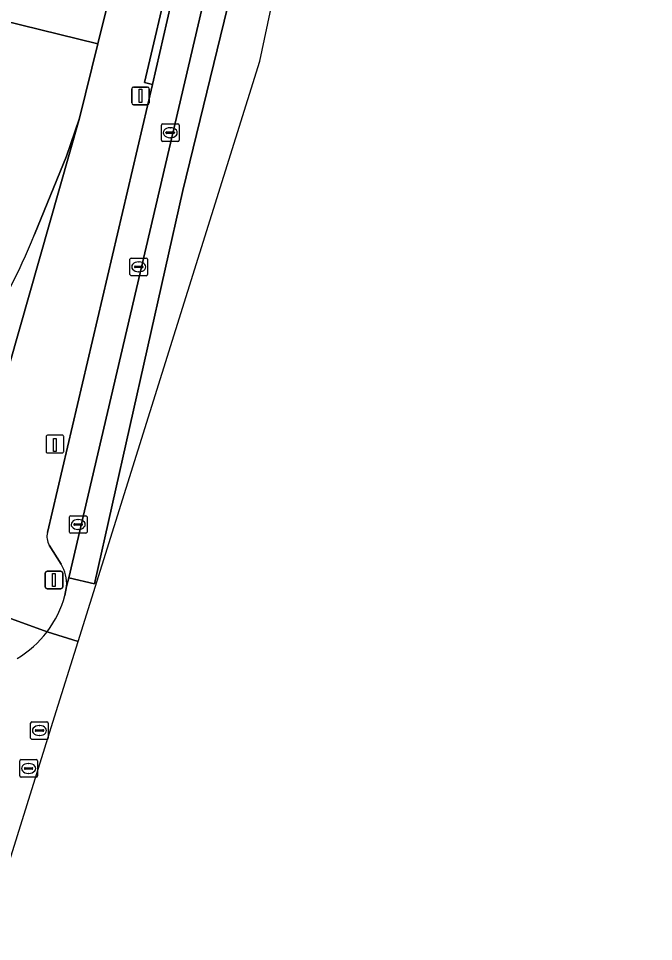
# Model space of a CAD drawing. Extents: x 163008 to 163854, y 382777 to 383982.
# Drawn here: x 163798.5 to 163834.5, y 383354.9 to 383407.3 of the extents above; entities that cross this region are included whole.
import ezdxf

# ---------------------------------------------------------------- set-up
doc = ezdxf.new("R2010")
doc.units = 0
for name, color, linetype in [('IMGEO_Erf', 7, 'Continuous'), ('IMGEO_Kolk', 7, 'Continuous'), ('IMGEO_Laadpaal', 7, 'Continuous'), ('IMGEO_Lichtmast', 7, 'Continuous'), ('IMGEO_Parkeervlak_open', 7, 'Continuous'), ('IMGEO_Rijbaan_lokaal_open', 7, 'Continuous'), ('IMGEO_Rioolput', 7, 'Continuous'), ('IMGEO_Voetpad_open', 7, 'Continuous')]:
    doc.layers.add(name, color=color, linetype=linetype)

msp = doc.modelspace()

# ---------------------------------------------------------------- linework, layer by layer
at = {"layer": 'IMGEO_Erf'}
msp.add_lwpolyline([(163799.368, 383395.016), (163801.187, 383399.458), (163801.918, 383401.615), (163802.959, 383405.824), (163790.935, 383408.798), (163789.014, 383401.029), (163786.266, 383401.666), (163785.784, 383399.527), (163782.556, 383400.276), (163779.658, 383400.949), (163780.144, 383403.084), (163773.939, 383404.523), (163773.49, 383402.383), (163770.226, 383403.141), (163767.333, 383403.812), (163767.819, 383405.932), (163770.382, 383405.342), (163773.071, 383417.032)], dxfattribs=at)
msp.add_arc((163772.159, 383405.74), 29.246, 324.7245, 338.4891, dxfattribs=at)
at = {"layer": 'IMGEO_Kolk'}
for p, q in [((163806.559, 383400.358), (163806.559, 383401.21)), ((163806.634, 383401.284), (163807.486, 383401.284)), ((163807.047, 383401.064), (163807.072, 383401.064)), ((163807.56, 383401.21), (163807.56, 383400.358)), ((163806.818, 383400.778), (163806.818, 383400.79)), ((163807.256, 383400.741), (163806.858, 383400.741)), ((163806.861, 383400.827), (163807.259, 383400.827)), ((163807.07, 383400.504), (163807.045, 383400.504)), ((163807.302, 383400.79), (163807.302, 383400.778)), ((163807.486, 383400.284), (163806.634, 383400.284)), ((163804.851, 383393.683), (163805.703, 383393.683)), ((163804.776, 383392.757), (163804.776, 383393.609)), ((163805.035, 383393.177), (163805.035, 383393.189)), ((163805.473, 383393.14), (163805.075, 383393.14)), ((163805.078, 383393.226), (163805.476, 383393.226)), ((163805.264, 383393.463), (163805.289, 383393.463)), ((163805.519, 383393.189), (163805.519, 383393.177)), ((163805.777, 383393.609), (163805.777, 383392.757)), ((163805.703, 383392.683), (163804.851, 383392.683)), ((163805.287, 383392.903), (163805.262, 383392.903)), ((163801.34, 383378.154), (163801.34, 383379.006)), ((163801.415, 383379.08), (163802.267, 383379.08)), ((163802.341, 383379.006), (163802.341, 383378.154)), ((163801.599, 383378.574), (163801.599, 383378.586)), ((163802.037, 383378.537), (163801.639, 383378.537)), ((163801.642, 383378.623), (163802.04, 383378.623)), ((163801.828, 383378.86), (163801.853, 383378.86)), ((163802.083, 383378.586), (163802.083, 383378.574)), ((163802.267, 383378.08), (163801.415, 383378.08)), ((163801.851, 383378.3), (163801.826, 383378.3))]:
    msp.add_line(p, q, dxfattribs=at)
for points in [[(163806.559, 383400.358), (163806.559, 383401.21)], [(163806.634, 383401.284), (163807.486, 383401.284)], [(163807.56, 383401.21), (163807.56, 383400.358)], [(163807.486, 383400.284), (163806.634, 383400.284)], [(163804.851, 383393.683), (163805.703, 383393.683)], [(163804.776, 383392.757), (163804.776, 383393.609)], [(163805.777, 383393.609), (163805.777, 383392.757)], [(163805.703, 383392.683), (163804.851, 383392.683)], [(163801.34, 383378.154), (163801.34, 383379.006)], [(163801.415, 383379.08), (163802.267, 383379.08)], [(163802.341, 383379.006), (163802.341, 383378.154)], [(163802.267, 383378.08), (163801.415, 383378.08)]]:
    msp.add_lwpolyline(points, dxfattribs=at)
for centre, radius, start, end in [((163806.636, 383401.208), 0.0765, 91.552, 178.448), ((163806.636, 383401.208), 0.0765, 91.552, 178.448), ((163807.484, 383401.208), 0.0765, 1.552, 88.448), ((163807.484, 383401.208), 0.0765, 1.552, 88.448), ((163806.858, 383400.787), 0.0403, 85.8775, 175.7526), ((163806.855, 383400.777), 0.0366, 178.938, 274.7102), ((163807.259, 383400.784), 0.043, 264.8664, 352.4533), ((163807.263, 383400.789), 0.0386, 1.7309, 96.639), ((163806.636, 383400.36), 0.0765, 181.552, 268.448), ((163806.636, 383400.36), 0.0765, 181.552, 268.448), ((163807.484, 383400.36), 0.0765, 271.552, 358.448), ((163807.484, 383400.36), 0.0765, 271.552, 358.448), ((163804.853, 383393.607), 0.0765, 91.552, 178.448), ((163804.853, 383393.607), 0.0765, 91.552, 178.448), ((163805.701, 383393.607), 0.0765, 1.552, 88.448), ((163805.701, 383393.607), 0.0765, 1.552, 88.448), ((163805.075, 383393.186), 0.0403, 85.8775, 175.7526), ((163805.072, 383393.176), 0.0366, 178.938, 274.7102), ((163805.476, 383393.183), 0.043, 264.8664, 352.4533), ((163805.48, 383393.188), 0.0386, 1.7309, 96.639), ((163804.853, 383392.759), 0.0765, 181.552, 268.448), ((163804.853, 383392.759), 0.0765, 181.552, 268.448), ((163805.701, 383392.759), 0.0765, 271.552, 358.448), ((163805.701, 383392.759), 0.0765, 271.552, 358.448), ((163801.417, 383379.004), 0.0765, 91.552, 178.448), ((163801.417, 383379.004), 0.0765, 91.552, 178.448), ((163802.265, 383379.004), 0.0765, 1.552, 88.448), ((163802.265, 383379.004), 0.0765, 1.552, 88.448), ((163801.639, 383378.583), 0.0403, 85.8775, 175.7526), ((163801.636, 383378.573), 0.0366, 178.938, 274.7102), ((163802.04, 383378.58), 0.043, 264.8664, 352.4533), ((163802.044, 383378.585), 0.0386, 1.7309, 96.639), ((163801.417, 383378.156), 0.0765, 181.552, 268.448), ((163801.417, 383378.156), 0.0765, 181.552, 268.448), ((163802.265, 383378.156), 0.0765, 271.552, 358.448), ((163802.265, 383378.156), 0.0765, 271.552, 358.448)]:
    msp.add_arc(centre, radius, start, end, dxfattribs=at)
for centre, major_axis, ratio, start_param, end_param in [((163807.046, 383400.784), (-0.387, 0.002), 0.722429, 4.712389, 7.853982), ((163807.071, 383400.784), (-0.39, 0.002), 0.717154, 1.570796, 4.712389), ((163805.263, 383393.183), (-0.387, 0.002), 0.722429, 4.712389, 7.853982), ((163805.288, 383393.183), (-0.39, 0.002), 0.717154, 1.570796, 4.712389), ((163801.827, 383378.58), (-0.387, 0.002), 0.722429, 4.712389, 7.853982), ((163801.852, 383378.58), (-0.39, 0.002), 0.717154, 1.570796, 4.712389)]:
    msp.add_ellipse(centre, major_axis=major_axis, ratio=ratio, start_param=start_param, end_param=end_param, dxfattribs=at)
at = {"layer": 'IMGEO_Laadpaal'}
for p, q in [((163800.019, 383383.555), (163800.019, 383382.714)), ((163800.019, 383383.555), (163800.019, 383382.714)), ((163800.935, 383383.639), (163800.094, 383383.639)), ((163800.935, 383383.639), (163800.094, 383383.639)), ((163801.019, 383382.723), (163801.019, 383383.564)), ((163801.019, 383382.723), (163801.019, 383383.564)), ((163800.103, 383382.639), (163800.944, 383382.639)), ((163800.103, 383382.639), (163800.944, 383382.639))]:
    msp.add_line(p, q, dxfattribs=at)
msp.add_lwpolyline([(163800.434, 383383.452), (163800.594, 383383.452), (163800.594, 383382.719), (163800.434, 383382.719), (163800.434, 383383.452)], dxfattribs=at)
for centre, start, end in [((163800.097, 383383.561), 92.4484, 184.2845), ((163800.097, 383383.561), 92.4484, 184.2845), ((163800.941, 383383.561), 2.4484, 94.2845), ((163800.941, 383383.561), 2.4484, 94.2845), ((163800.097, 383382.717), 182.4484, 274.2845), ((163800.097, 383382.717), 182.4484, 274.2845), ((163800.941, 383382.717), 272.4484, 4.2845), ((163800.941, 383382.717), 272.4484, 4.2845)]:
    msp.add_arc(centre, 0.0779, start, end, dxfattribs=at)
at = {"layer": 'IMGEO_Lichtmast'}
for p, q in [((163804.88, 383402.472), (163804.88, 383403.272)), ((163804.88, 383403.272), (163804.88, 383402.472)), ((163804.98, 383403.372), (163805.77, 383403.372)), ((163805.77, 383403.372), (163804.98, 383403.372)), ((163805.87, 383403.272), (163805.87, 383402.472)), ((163805.87, 383402.472), (163805.87, 383403.272)), ((163805.77, 383402.372), (163804.98, 383402.372)), ((163804.98, 383402.372), (163805.77, 383402.372)), ((163800.074, 383375.935), (163800.864, 383375.935)), ((163800.864, 383375.935), (163800.074, 383375.935)), ((163799.974, 383375.035), (163799.974, 383375.835)), ((163799.974, 383375.835), (163799.974, 383375.035)), ((163800.964, 383375.835), (163800.964, 383375.035)), ((163800.964, 383375.035), (163800.964, 383375.835)), ((163800.864, 383374.935), (163800.074, 383374.935)), ((163800.074, 383374.935), (163800.864, 383374.935))]:
    msp.add_line(p, q, dxfattribs=at)
for points in [[(163805.3, 383403.247), (163805.45, 383403.247), (163805.45, 383402.497), (163805.3, 383402.497), (163805.3, 383403.247)], [(163800.394, 383375.81), (163800.544, 383375.81), (163800.544, 383375.06), (163800.394, 383375.06), (163800.394, 383375.81)]]:
    msp.add_lwpolyline(points, dxfattribs=at)
for centre, start, end in [((163804.98, 383403.272), 90, 180), ((163804.98, 383403.272), 90, 180), ((163805.77, 383403.272), 0, 90), ((163805.77, 383403.272), 360, 90), ((163804.98, 383402.472), 180, 270), ((163804.98, 383402.472), 180, 270), ((163805.77, 383402.472), 270, 0), ((163805.77, 383402.472), 270, 0), ((163800.074, 383375.835), 90, 180), ((163800.074, 383375.835), 90, 180), ((163800.864, 383375.835), 0, 90), ((163800.864, 383375.835), 360, 90), ((163800.074, 383375.035), 180, 270), ((163800.074, 383375.035), 180, 270), ((163800.864, 383375.035), 270, 0), ((163800.864, 383375.035), 270, 0)]:
    msp.add_arc(centre, 0.1, start, end, dxfattribs=at)
at = {"layer": 'IMGEO_Parkeervlak_open'}
for points in [[(163801.188, 383375.064), (163801.305, 383375.565), (163811.377, 383418.639), (163816.364, 383439.964), (163834.454, 383517.328)], [(163832.002, 383514.754), (163829.991, 383506.006), (163828.376, 383499.134), (163825.628, 383487.42), (163824.721, 383483.508), (163821.317, 383468.872), (163820.428, 383464.931), (163809.993, 383420.708), (163807.507, 383409.888), (163806.045, 383403.524), (163800.095, 383378.135)], [(163800.203, 383377.404), (163800.876, 383376.332)]]:
    msp.add_lwpolyline(points, dxfattribs=at)
for centre, radius, start, end in [((163801.041, 383377.901), 0.974, 166.1222, 210.6863), ((163799.009, 383375.2), 2.183, 356.4207, 31.2261)]:
    msp.add_arc(centre, radius, start, end, dxfattribs=at)
at = {"layer": 'IMGEO_Rijbaan_lokaal_open'}
for points in [[(163801.841, 383371.957), (163812.141, 383404.848), (163814.881, 383417.759), (163814.881, 383417.759), (163812.838, 383418.272), (163807.765, 383397.516), (163802.762, 383375.22), (163801.305, 383375.565), (163801.188, 383375.064), (163801.081, 383374.555)], [(163800.079, 383372.504), (163801.841, 383371.957)], [(163801.841, 383371.957), (163800.079, 383372.504)], [(163794.04, 383357.394), (163792.602, 383352.734), (163794.08, 383352.273), (163792.677, 383347.837), (163794.181, 383347.493), (163800.501, 383367.676), (163801.841, 383371.957)]]:
    msp.add_lwpolyline(points, dxfattribs=at)
for points in [[(163801.305, 383375.565), (163802.762, 383375.22), (163807.765, 383397.516), (163812.838, 383418.272), (163811.377, 383418.639)], [(163803.888, 383409.582), (163776.948, 383416.246), (163773.071, 383417.032), (163770.382, 383405.342), (163770.718, 383405.265), (163773.939, 383404.523), (163780.144, 383403.084), (163783.051, 383402.411), (163786.266, 383401.666), (163789.014, 383401.029), (163790.935, 383408.798), (163802.959, 383405.824)]]:
    msp.add_lwpolyline(points, close=True, dxfattribs=at)
for centre, radius, start, end in [((163795.321, 383376.099), 5.963, 322.9284, 344.9967), ((163795.318, 383376.103), 5.968, 300.8686, 322.9155)]:
    msp.add_arc(centre, radius, start, end, dxfattribs=at)
at = {"layer": 'IMGEO_Rioolput'}
for p, q in [((163799.146, 383366.475), (163799.146, 383367.327)), ((163799.221, 383367.401), (163800.073, 383367.401)), ((163799.634, 383367.181), (163799.659, 383367.181)), ((163800.147, 383367.327), (163800.147, 383366.475)), ((163799.405, 383366.895), (163799.405, 383366.907)), ((163799.843, 383366.858), (163799.445, 383366.858)), ((163799.448, 383366.944), (163799.846, 383366.944)), ((163799.657, 383366.621), (163799.632, 383366.621)), ((163799.889, 383366.907), (163799.889, 383366.895)), ((163800.073, 383366.401), (163799.221, 383366.401)), ((163798.531, 383364.328), (163798.531, 383365.18)), ((163798.606, 383365.254), (163799.458, 383365.254)), ((163799.019, 383365.034), (163799.044, 383365.034)), ((163799.532, 383365.18), (163799.532, 383364.328)), ((163798.79, 383364.748), (163798.79, 383364.76)), ((163799.228, 383364.711), (163798.83, 383364.711)), ((163798.833, 383364.797), (163799.231, 383364.797)), ((163799.042, 383364.474), (163799.017, 383364.474)), ((163799.274, 383364.76), (163799.274, 383364.748)), ((163799.458, 383364.254), (163798.606, 383364.254))]:
    msp.add_line(p, q, dxfattribs=at)
for points in [[(163799.146, 383366.475), (163799.146, 383367.327)], [(163799.221, 383367.401), (163800.073, 383367.401)], [(163800.147, 383367.327), (163800.147, 383366.475)], [(163800.073, 383366.401), (163799.221, 383366.401)], [(163798.531, 383364.328), (163798.531, 383365.18)], [(163798.606, 383365.254), (163799.458, 383365.254)], [(163799.532, 383365.18), (163799.532, 383364.328)], [(163799.458, 383364.254), (163798.606, 383364.254)]]:
    msp.add_lwpolyline(points, dxfattribs=at)
for centre, radius, start, end in [((163799.223, 383367.325), 0.0765, 91.552, 178.448), ((163799.223, 383367.325), 0.0765, 91.552, 178.448), ((163800.071, 383367.325), 0.0765, 1.552, 88.448), ((163800.071, 383367.325), 0.0765, 1.552, 88.448), ((163799.223, 383366.477), 0.0765, 181.552, 268.448), ((163799.223, 383366.477), 0.0765, 181.552, 268.448), ((163799.445, 383366.904), 0.0403, 85.8775, 175.7526), ((163799.442, 383366.894), 0.0366, 178.938, 274.7102), ((163799.846, 383366.901), 0.043, 264.8664, 352.4533), ((163799.85, 383366.906), 0.0386, 1.7309, 96.639), ((163800.071, 383366.477), 0.0765, 271.552, 358.448), ((163800.071, 383366.477), 0.0765, 271.552, 358.448), ((163798.608, 383365.178), 0.0765, 91.552, 178.448), ((163798.608, 383365.178), 0.0765, 91.552, 178.448), ((163799.456, 383365.178), 0.0765, 1.552, 88.448), ((163799.456, 383365.178), 0.0765, 1.552, 88.448), ((163798.83, 383364.757), 0.0403, 85.8775, 175.7526), ((163798.827, 383364.747), 0.0366, 178.938, 274.7102), ((163799.231, 383364.754), 0.043, 264.8664, 352.4533), ((163799.235, 383364.759), 0.0386, 1.7309, 96.639), ((163798.608, 383364.33), 0.0765, 181.552, 268.448), ((163798.608, 383364.33), 0.0765, 181.552, 268.448), ((163799.456, 383364.33), 0.0765, 271.552, 358.448), ((163799.456, 383364.33), 0.0765, 271.552, 358.448)]:
    msp.add_arc(centre, radius, start, end, dxfattribs=at)
for centre, major_axis, ratio, start_param, end_param in [((163799.633, 383366.901), (-0.387, 0.002), 0.722429, 4.712389, 7.853982), ((163799.658, 383366.901), (-0.39, 0.002), 0.717154, 1.570796, 4.712389), ((163799.018, 383364.754), (-0.387, 0.002), 0.722429, 4.712389, 7.853982), ((163799.043, 383364.754), (-0.39, 0.002), 0.717154, 1.570796, 4.712389)]:
    msp.add_ellipse(centre, major_axis=major_axis, ratio=ratio, start_param=start_param, end_param=end_param, dxfattribs=at)
at = {"layer": 'IMGEO_Voetpad_open'}
for points in [[(163800.095, 383378.135), (163806.045, 383403.524), (163805.596, 383403.638), (163807.092, 383409.997), (163807.507, 383409.888), (163809.993, 383420.708), (163820.428, 383464.931), (163819.356, 383465.212), (163820.269, 383469.105), (163821.317, 383468.872), (163824.721, 383483.508), (163824.29, 383483.624), (163825.206, 383487.521), (163825.628, 383487.42), (163828.376, 383499.134), (163827.942, 383499.256), (163829.554, 383506.096), (163829.991, 383506.006), (163832.002, 383514.754)], [(163803.888, 383409.582), (163802.959, 383405.824), (163801.918, 383401.615), (163797.353, 383385.666), (163794.715, 383374.433), (163800.079, 383372.504)], [(163796.685, 383385.825), (163797.353, 383385.666), (163801.918, 383401.615), (163801.187, 383399.458), (163799.368, 383395.016)], [(163800.079, 383372.504), (163794.715, 383374.433), (163783.938, 383376.989)], [(163800.876, 383376.332), (163800.203, 383377.404)], [(163801.081, 383374.555), (163801.188, 383375.064)]]:
    msp.add_lwpolyline(points, dxfattribs=at)
msp.add_lwpolyline([(163806.045, 383403.524), (163807.507, 383409.888), (163807.092, 383409.997), (163805.596, 383403.638)], close=True, dxfattribs=at)
for centre, radius, start, end in [((163772.159, 383405.74), 29.246, 324.7245, 338.4891), ((163801.041, 383377.901), 0.974, 166.1222, 210.6863), ((163799.009, 383375.2), 2.183, 356.4207, 31.2261), ((163795.321, 383376.099), 5.963, 322.9284, 344.9967), ((163795.318, 383376.103), 5.968, 300.8686, 322.9155)]:
    msp.add_arc(centre, radius, start, end, dxfattribs=at)

doc.saveas('drawing.dxf')
